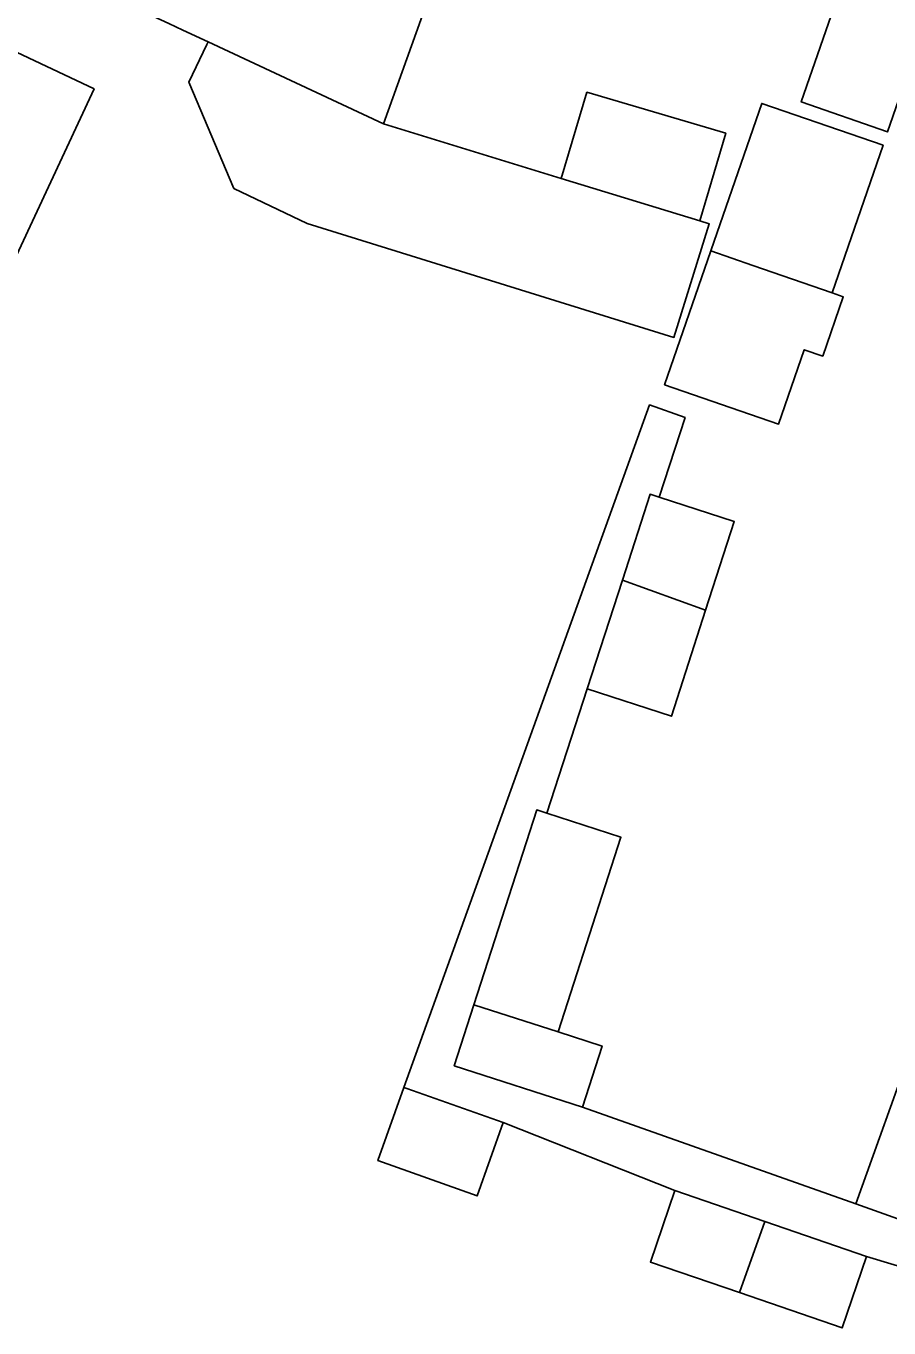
# Model space of a CAD drawing. Extents: x 159822 to 160765, y 380693 to 381634.
# Drawn here: x 160094.7 to 160126.09, y 381180.58 to 381227.93 of the extents above; entities that cross this region are included whole.
import ezdxf

# ---------------------------------------------------------------- set-up
doc = ezdxf.new("R2010")
doc.units = 0
for name, color, linetype in [('IMGEO_Pand', 7, 'Continuous'), ('IMGEO_Rijbaan_lokaal_open', 7, 'Continuous'), ('IMGEO_Voetpad_open', 7, 'Continuous')]:
    doc.layers.add(name, color=color, linetype=linetype)

msp = doc.modelspace()

# ---------------------------------------------------------------- linework, layer by layer
at = {"layer": 'IMGEO_Pand'}
for points in [[(160067.676, 381196.773), (160080.441, 381190.651), (160080.549, 381190.6), (160083.898, 381197.608), (160084.003, 381197.588), (160087.274, 381204.364), (160088.143, 381204.007), (160091.595, 381211.332), (160090.69, 381211.759), (160097.172, 381225.649), (160084.115, 381231.82), (160081.866, 381227.055), (160084.084, 381225.98), (160079.832, 381216.894), (160076.946, 381218.253), (160076.155, 381216.572), (160075.901, 381216.031)], [(160124.697, 381230.352), (160127.837, 381229.261), (160126.039, 381224.086), (160122.9, 381225.177), (160124.697, 381230.352)], [(160101.328, 381227.361), (160101.278, 381227.26), (160100.617, 381225.898), (160102.258, 381222.029), (160104.931, 381220.758), (160118.269, 381216.608), (160119.554, 381220.74), (160119.217, 381220.843)], [(160107.708, 381224.372), (160101.328, 381227.361)], [(160114.17, 381222.391), (160115.104, 381225.524), (160120.156, 381224.032), (160119.217, 381220.843)], [(160124.021, 381218.229), (160125.876, 381223.596), (160121.464, 381225.121), (160120.058, 381221.053), (160119.609, 381219.753)], [(160114.17, 381222.391), (160107.708, 381224.372)], [(160119.217, 381220.843), (160114.17, 381222.391)], [(160119.609, 381219.753), (160117.928, 381214.889), (160122.078, 381213.455), (160123.012, 381216.158), (160123.682, 381215.927), (160124.429, 381218.088), (160124.021, 381218.229)], [(160124.021, 381218.229), (160121.135, 381219.226), (160119.609, 381219.753)], [(160116.392, 381207.782), (160117.4, 381210.903), (160117.738, 381210.794)], [(160119.423, 381206.694), (160120.463, 381209.913), (160117.738, 381210.794)], [(160115.112, 381203.822), (160116.392, 381207.782)], [(160116.392, 381207.782), (160119.423, 381206.694)], [(160119.423, 381206.694), (160118.176, 381202.832), (160115.112, 381203.822)], [(160110.992, 381192.339), (160113.28, 381199.42), (160113.651, 381199.3)], [(160114.056, 381191.349), (160116.343, 381198.43), (160113.651, 381199.3)], [(160114.94, 381188.61), (160110.274, 381190.118), (160110.992, 381192.339)], [(160114.056, 381191.349), (160110.992, 381192.339)], [(160114.94, 381188.61), (160115.658, 381190.832), (160114.056, 381191.349)], [(160127.008, 381191.011), (160124.885, 381185.094)], [(160112.058, 381188.049), (160111.111, 381185.383), (160107.501, 381186.665), (160108.446, 381189.328)], [(160108.446, 381189.328), (160108.554, 381189.292), (160112.058, 381188.049)], [(160118.304, 381185.575), (160117.411, 381182.977), (160120.65, 381181.864)], [(160118.304, 381185.575), (160121.575, 381184.451)], [(160131.797, 381182.614), (160127.091, 381184.303), (160124.885, 381185.094)], [(160121.575, 381184.451), (160120.65, 381181.864)], [(160125.277, 381183.178), (160121.575, 381184.451)], [(160120.65, 381181.864), (160124.384, 381180.58), (160125.277, 381183.178)]]:
    msp.add_lwpolyline(points, dxfattribs=at)
at = {"layer": 'IMGEO_Rijbaan_lokaal_open'}
for points in [[(160080.428, 381237.176), (160084.045, 381235.492), (160096.346, 381229.686), (160096.846, 381229.438), (160099.89, 381228.026), (160100.403, 381227.789), (160101.328, 381227.361)], [(160107.708, 381224.372), (160110.525, 381232.259)]]:
    msp.add_lwpolyline(points, dxfattribs=at)
at = {"layer": 'IMGEO_Voetpad_open'}
for points in [[(160117.738, 381210.794), (160118.676, 381213.694), (160117.386, 381214.156), (160108.446, 381189.328)], [(160113.651, 381199.3), (160115.112, 381203.822)], [(160124.885, 381185.094), (160114.94, 381188.61)], [(160112.058, 381188.049), (160118.304, 381185.575)], [(160125.277, 381183.178), (160127.288, 381182.577)]]:
    msp.add_lwpolyline(points, dxfattribs=at)

doc.saveas('drawing.dxf')
